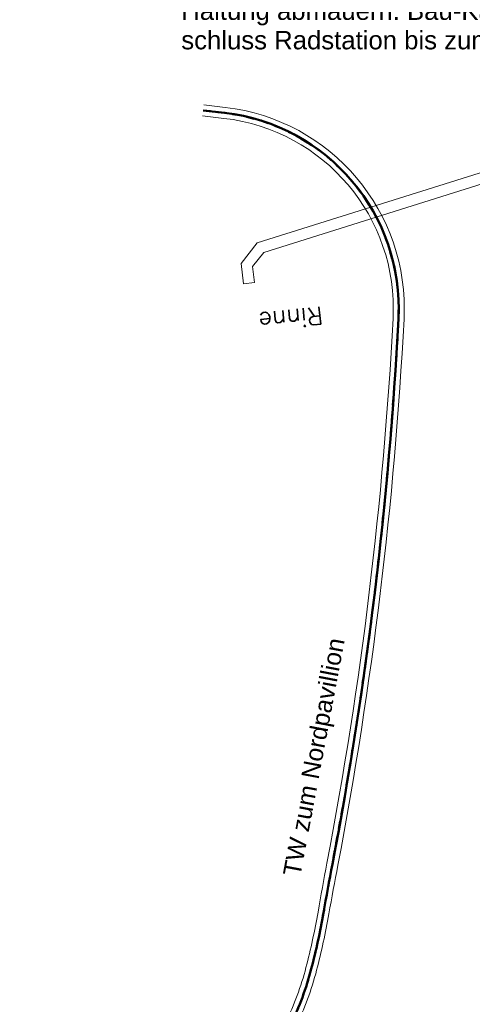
# Model space of a CAD drawing. Header units: metres. Extents: x -502 to 161, y -108 to 174.
# Tile 640 of 776: x -84.45 to -78.3, y 44.92 to 58.29. Entities that reach past the tile are written whole.
import ezdxf

# ---------------------------------------------------------------- set-up
doc = ezdxf.new("R2010")
doc.units = ezdxf.units.M
doc.header["$LTSCALE"] = 0.1
doc.linetypes.add('103', pattern=[0.16875, 0.125, -0.01875, 0.00625, -0.01875])
doc.layers.add('BRI31-005.07-5f08-Koordinierung Lageplan 4. BA Radstation - Seeterrasse 2023-05-31', color=7, linetype='Continuous')
doc.layers.add('BRI32-005.03-5f06-Koordinierung Schemaplan 4 BA ZOB Teilbereich 2 Ost - Bahnhofsallee 2023-01-21', color=7, linetype='Continuous')
doc.styles.add('Arial', font='arial.ttf')
doc.styles.add('Txt', font='txt_____.ttf')

msp = doc.modelspace()

# ---------------------------------------------------------------- linework, layer by layer
at = {"layer": 'BRI31-005.07-5f08-Koordinierung Lageplan 4. BA Radstation - Seeterrasse 2023-05-31', "color": 7, "linetype": 'Continuous', "lineweight": 9, "transparency": 33554687}
msp.add_line((-81.255, 54.721), (-81.404, 54.703), dxfattribs=at)
msp.add_line((-81.255, 54.721), (-81.404, 54.703), dxfattribs=at)
at = {"layer": 'BRI31-005.07-5f08-Koordinierung Lageplan 4. BA Radstation - Seeterrasse 2023-05-31', "color": 1, "linetype": 'Continuous', "lineweight": 13, "true_color": 0xff0000, "transparency": 33554687, "flags": 128}
for points in [[(-74.654, 57.323), (-81.22, 55.261), (-81.438, 54.982), (-81.404, 54.703)], [(-74.654, 57.323), (-81.22, 55.261), (-81.438, 54.982), (-81.404, 54.703)], [(-81.255, 54.721), (-81.282, 54.939), (-81.131, 55.132), (-74.609, 57.179)], [(-81.255, 54.721), (-81.282, 54.939), (-81.131, 55.132), (-74.609, 57.179)]]:
    msp.add_lwpolyline(points, dxfattribs=at)
at = {"layer": 'BRI31-005.07-5f08-Koordinierung Lageplan 4. BA Radstation - Seeterrasse 2023-05-31', "color": 12, "linetype": 'Continuous', "lineweight": 20, "true_color": 0xcc0000, "transparency": 33554687, "flags": 128}
for points in [[(-79.225, 54.225, 0.395892), (-81.654, 57.101), (-81.943, 57.135)], [(-79.225, 54.225, 0.395892), (-81.654, 57.101), (-81.943, 57.135)], [(-79.374, 54.233, 0.395892), (-81.671, 56.952), (-81.961, 56.986)], [(-79.374, 54.233, 0.395892), (-81.671, 56.952), (-81.961, 56.986)], [(-80.557, 45.422), (-80.557, 45.422, 0.019648), (-80.393, 46.175), (-80.393, 46.175, -0.003098), (-80.272, 46.838), (-80.272, 46.838, 0.034101), (-79.374, 54.233), (-79.374, 54.233)], [(-80.557, 45.422), (-80.557, 45.422, 0.019648), (-80.393, 46.175), (-80.393, 46.175, -0.003098), (-80.272, 46.838), (-80.272, 46.838, 0.034101), (-79.374, 54.233), (-79.374, 54.233)], [(-80.412, 45.384, 0.019648), (-80.246, 46.149), (-80.246, 46.149, -0.003098), (-80.124, 46.81), (-80.124, 46.81, 0.0341), (-79.225, 54.225)], [(-80.412, 45.384, 0.019648), (-80.246, 46.149), (-80.246, 46.149, -0.003098), (-80.124, 46.81), (-80.124, 46.81, 0.0341), (-79.225, 54.225)], [(-81.989, 42.307), (-81.989, 42.307, 0.057388), (-81.625, 42.918), (-81.625, 42.918), (-80.834, 44.676), (-80.834, 44.676, 0.050897), (-80.557, 45.422), (-80.557, 45.422)], [(-81.989, 42.307), (-81.989, 42.307, 0.057388), (-81.625, 42.918), (-81.625, 42.918), (-80.834, 44.676), (-80.834, 44.676, 0.050897), (-80.557, 45.422), (-80.557, 45.422)], [(-81.87, 42.216), (-81.87, 42.216, 0.057388), (-81.488, 42.856), (-81.488, 42.856), (-80.698, 44.612, 0.050737), (-80.412, 45.384)], [(-81.87, 42.216), (-81.87, 42.216, 0.057388), (-81.488, 42.856), (-81.488, 42.856), (-80.698, 44.612, 0.050737), (-80.412, 45.384)]]:
    msp.add_lwpolyline(points, format="xyb", dxfattribs=at)
at = {"layer": 'BRI31-005.07-5f08-Koordinierung Lageplan 4. BA Radstation - Seeterrasse 2023-05-31', "color": 4, "linetype": '103', "lineweight": 50, "true_color": 0x00ffff, "transparency": 33554687, "flags": 128}
msp.add_lwpolyline([(-81.952, 57.06), (-81.662, 57.027), (-81.662, 57.027, -0.395892), (-79.3, 54.229), (-79.3, 54.229), (-79.3, 54.229, -0.034101), (-80.198, 46.824), (-80.198, 46.824, 0.003098), (-80.319, 46.162, -0.019648), (-80.485, 45.403, -0.050816), (-80.766, 44.644), (-81.557, 42.887, -0.077471), (-82.092, 42.066)], format="xyb", dxfattribs=at)
msp.add_lwpolyline([(-81.952, 57.06), (-81.662, 57.027), (-81.662, 57.027, -0.395892), (-79.3, 54.229), (-79.3, 54.229), (-79.3, 54.229, -0.034101), (-80.198, 46.824), (-80.198, 46.824, 0.003098), (-80.319, 46.162, -0.019648), (-80.485, 45.403, -0.050816), (-80.766, 44.644), (-81.557, 42.887, -0.077471), (-82.092, 42.066)], format="xyb", dxfattribs=at)
at = {"layer": 'BRI31-005.07-5f08-Koordinierung Lageplan 4. BA Radstation - Seeterrasse 2023-05-31', "color": 41, "linetype": 'Continuous', "true_color": 0xffdf7f, "transparency": 33554687}
msp.add_solid([(-94.735, 42.21), (-94.995, 42.36), (-83.016, 62.343), (-83.275, 62.494)], dxfattribs=at)
msp.add_solid([(-94.735, 42.21), (-94.995, 42.36), (-83.016, 62.343), (-83.275, 62.494)], dxfattribs=at)
at = {"layer": 'BRI32-005.03-5f06-Koordinierung Schemaplan 4 BA ZOB Teilbereich 2 Ost - Bahnhofsallee 2023-01-21', "color": 4, "linetype": 'Continuous', "lineweight": 50, "true_color": 0x00ffff, "transparency": 33554687, "flags": 128}
msp.add_lwpolyline([(-81.952, 57.06), (-81.662, 57.027), (-81.662, 57.027, -0.395892), (-79.3, 54.229), (-79.3, 54.229), (-79.3, 54.229, -0.034101), (-80.198, 46.824), (-80.198, 46.824, 0.003098), (-80.319, 46.162, -0.019648), (-80.485, 45.403, -0.050816), (-80.766, 44.644), (-81.557, 42.887, -0.077471), (-82.092, 42.066)], format="xyb", dxfattribs=at)

# ---------------------------------------------------------------- texts
at = {"layer": 'BRI31-005.07-5f08-Koordinierung Lageplan 4. BA Radstation - Seeterrasse 2023-05-31', "color": 1, "true_color": 0xff0000, "transparency": 33554687, "insert": (-86.249, 56.4), "char_height": 0.24, "attachment_point": 1, "rotation": 59.7971, "line_spacing_factor": 0.25, "style": 'Arial'}
msp.add_mtext('Kanalausbau im 3. BA', dxfattribs=at)
msp.add_mtext('Kanalausbau im 3. BA', dxfattribs=at)
at = {"layer": 'BRI31-005.07-5f08-Koordinierung Lageplan 4. BA Radstation - Seeterrasse 2023-05-31', "color": 7, "transparency": 33554687, "char_height": 0.25, "attachment_point": 1, "line_spacing_factor": 0.25, "style": 'Arial'}
for s, insert in [('Haltung abmauern. Bau-Kanalan-', (-82.251, 58.539)), ('Haltung abmauern. Bau-Kanalan-', (-82.251, 58.539)), ('schluss Radstation bis zum 4. BA', (-82.251, 58.139)), ('schluss Radstation bis zum 4. BA', (-82.251, 58.139))]:
    msp.add_mtext(s, dxfattribs=dict(at, insert=insert))
at = {"layer": 'BRI31-005.07-5f08-Koordinierung Lageplan 4. BA Radstation - Seeterrasse 2023-05-31', "color": 7, "transparency": 33554687, "insert": (-80.316, 54.16), "char_height": 0.24, "attachment_point": 1, "rotation": 185.8771, "line_spacing_factor": 0.25, "style": 'Txt'}
msp.add_mtext('Rinne', dxfattribs=at)
msp.add_mtext('Rinne', dxfattribs=at)
at = {"layer": 'BRI31-005.07-5f08-Koordinierung Lageplan 4. BA Radstation - Seeterrasse 2023-05-31', "color": 4, "true_color": 0x00ffff, "transparency": 33554687, "insert": (-80.871, 46.692), "char_height": 0.24, "attachment_point": 1, "rotation": 79.3454, "line_spacing_factor": 0.25, "style": 'Arial'}
msp.add_mtext('TW zum Nordpavillion', dxfattribs=at)
msp.add_mtext('TW zum Nordpavillion', dxfattribs=at)

doc.saveas('drawing.dxf')
